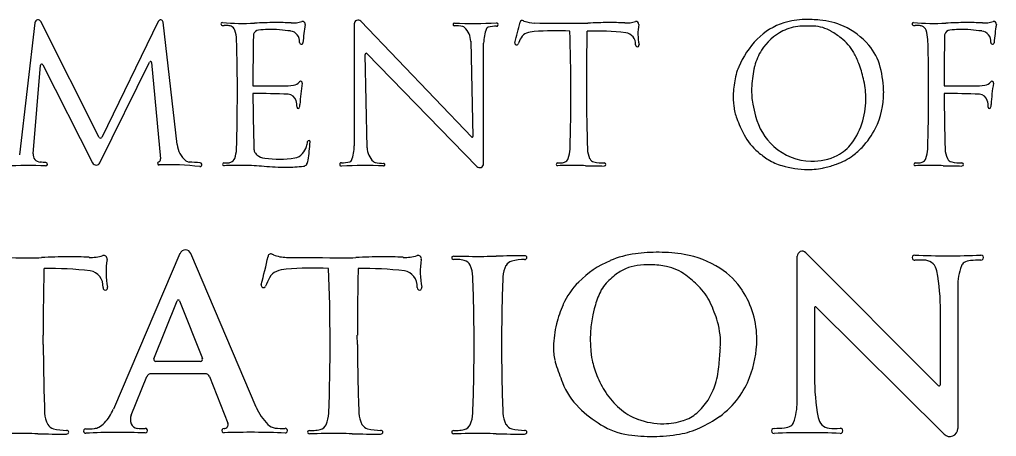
# Model space of a CAD drawing. Extents: x 0 to 70.2, y 0 to 31.4.
# Drawn here: x 29.677 to 31.261, y 1.366 to 2.042 of the extents above; entities that cross this region are included whole.
import ezdxf

# ---------------------------------------------------------------- set-up
doc = ezdxf.new("R2010")
doc.units = 0
doc.layers.add('SH_Text', color=7, linetype='Continuous')

msp = doc.modelspace()

# ---------------------------------------------------------------- linework, layer by layer
at = {"layer": 'SH_Text'}
for p, q in [((29.7021, 2.0371), (29.6772, 1.823)), ((29.8064, 1.8512), (29.7118, 2.0388)), ((29.9021, 2.0393), (29.8105, 1.8512)), ((29.9325, 1.8395), (29.9099, 2.038)), ((30.22, 2.0352), (30.22, 1.8373)), ((30.4107, 1.8518), (30.2304, 2.0394)), ((30.4089, 2.0069), (30.4122, 1.8525)), ((30.4297, 1.8085), (30.4297, 2.0041)), ((30.2408, 1.8345), (30.2375, 1.9857)), ((30.2404, 1.987), (30.4188, 1.804)), ((29.699, 1.8247), (29.711, 1.9682)), ((29.7148, 1.9689), (29.7957, 1.8098)), ((29.8073, 1.8098), (29.8881, 1.9733)), ((29.8913, 1.9727), (29.9057, 1.8162)), ((30.8422, 1.9626), (30.8422, 1.9626)), ((30.5964, 1.9347), (30.5965, 1.9222)), ((30.952, 1.6643), (31.1668, 1.4489)), ((29.9373, 1.663), (29.8293, 1.4104)), ((30.0608, 1.4139), (29.955, 1.663)), ((30.9382, 1.4227), (30.9382, 1.6586)), ((31.1985, 1.609), (31.1985, 1.3792)), ((29.895, 1.4921), (29.9328, 1.5861)), ((29.9366, 1.5861), (29.9736, 1.4925)), ((30.9661, 1.5753), (30.9661, 1.4628)), ((31.1765, 1.3701), (30.9686, 1.5763)), ((31.1705, 1.4505), (31.1705, 1.5689)), ((29.7156, 1.5154), (29.7155, 1.5308)), ((30.225, 1.5154), (30.2249, 1.5308)), ((29.9705, 1.488), (29.8977, 1.488)), ((29.8583, 1.4011), (29.8834, 1.4633)), ((29.8906, 1.4682), (29.9782, 1.4682)), ((29.985, 1.4636), (30.0148, 1.388)), ((30.0608, 1.4139), (30.0608, 1.4139))]:
    msp.add_line(p, q, dxfattribs=at)
for centre, radius, start, end in [((29.7072, 2.0365), 0.00515, 26.76, 173.3517), ((29.9058, 2.0375), 0.00411, 6.5079, 154.0337), ((30.0059, 2.035), 0.00228, 85.6429, 267.986), ((30.0096, 2.1394), 0.1067, 267.986, 269.6056), ((30.0392, 2.4723), 0.4363, 265.6429, 272.4818), ((30.0077, 1.8714), 0.1612, 87.8585, 89.6056), ((30.0129, 2.0108), 0.0217, 70.7604, 87.8585), ((30.0167, 2.0217), 0.0102, 19.7623, 70.7604), ((30.1026, 1.0101), 1.0273, 90.6415, 92.4818), ((30.0955, 1.6443), 0.393, 86.7596, 90.6415), ((30.1205, 2.0852), 0.0485, 266.7596, 287.419), ((30.1362, 2.0349), 0.00418, 350.1932, 107.419), ((30.4383, 1.9826), 0.3024, 170.1932, 175.8069), ((30.226, 2.0352), 0.00603, 43.8796, 180), ((30.3821, 2.0343), 0.00205, 88.0144, 271.2216), ((30.411, 2.8672), 0.8313, 268.0144, 272.7235), ((30.3833, 1.979), 0.0533, 76.384, 91.2216), ((30.3943, 2.0243), 0.00669, 47.2331, 76.384), ((30.3775, 2.0062), 0.0313, 1.2424, 47.2331), ((30.4381, 2.0259), 0.00413, 102.9109, 157.8419), ((30.4497, 1.9751), 0.0562, 89.1136, 102.9109), ((30.4506, 2.0341), 0.00275, 269.1136, 92.7235), ((29.9173, 2.1666), 0.5858, 343.9543, 347.2977), ((30.4924, 2.037), 0.00377, 57.0565, 167.2977), ((30.4977, 2.0451), 0.00594, 237.0565, 249.7887), ((30.5123, 2.0849), 0.0483, 249.7887, 269.4589), ((30.6219, 13.6936), 11.6575, 269.45892, 269.81615), ((30.5855, 2.3455), 0.3094, 269.8161, 272.4818), ((30.6434, 1.0101), 1.0273, 90.6415, 92.4818), ((30.6363, 1.6443), 0.393, 86.7596, 90.6415), ((30.6613, 2.0852), 0.0485, 266.7596, 287.419), ((30.677, 2.0349), 0.00418, 350.1932, 107.419), ((30.7672, 2.0193), 0.0873, 170.1932, 191.6899), ((30.9489, 1.9356), 0.1064, 107.613, 135.2994), ((30.9472, 1.9591), 0.0723, 93.5922, 116.7026), ((30.9507, 1.9299), 0.1123, 90.0889, 107.613), ((30.9559, 1.8205), 0.2112, 87.6816, 93.5922), ((30.951, 1.7307), 0.3116, 85.6243, 90.0889), ((30.962, 1.9692), 0.0624, 59.809, 87.6816), ((30.966, 1.9261), 0.1155, 65.7405, 85.6243), ((30.9658, 1.9258), 0.1159, 40.354, 65.7405), ((31.1267, 2.035), 0.00228, 85.6429, 267.986), ((31.1304, 2.1394), 0.1067, 267.986, 269.6056), ((31.1601, 2.4723), 0.4363, 265.6429, 272.4818), ((31.1286, 1.8714), 0.1612, 87.8585, 89.6056), ((31.1338, 2.0108), 0.0217, 70.7604, 87.8585), ((31.1376, 2.0217), 0.0102, 19.7623, 70.7604), ((31.2234, 1.0101), 1.0273, 90.6415, 92.4818), ((31.2163, 1.6443), 0.393, 86.7596, 90.6415), ((31.2413, 2.0852), 0.0485, 266.7596, 287.419), ((31.2571, 2.0349), 0.00418, 350.1932, 107.419), ((31.5591, 1.9826), 0.3024, 170.1932, 175.8069), ((29.9801, 2.0085), 0.0491, 1.7776, 19.7623), ((33.8639, 1.9408), 3.8083, 178.862, 180.092), ((30.0654, 2.0162), 0.00901, 166.7992, 178.862), ((30.0654, 2.0162), 0.00901, 94.329, 166.7992), ((30.0914, 1.6732), 0.353, 91.9186, 94.329), ((30.0848, 1.8676), 0.1586, 84.8974, 91.9186), ((30.0549, 1.5324), 0.4951, 82.8496, 84.8974), ((30.1144, 2.0068), 0.0169, 354.4676, 82.8496), ((30.4916, 2.0041), 0.0619, 157.8419, 180), ((30.7843, 1.8596), 0.3313, 152.483, 154.4116), ((30.5041, 2.0056), 0.0153, 108.5195, 152.483), ((30.5159, 1.9702), 0.0526, 94.677, 108.5195), ((30.5462, 1.5998), 0.4242, 86.8419, 94.677), ((27.6138, 1.924), 2.9574, 358.2224, 1.9263), ((34.4047, 1.9408), 3.8083, 178.7595, 180.092), ((30.6114, 1.5893), 0.4342, 83.5706, 91.8541), ((30.658, 2.0027), 0.0181, 355.2971, 83.5706), ((30.9541, 1.9454), 0.0876, 116.7026, 147.5385), ((30.9211, 1.8989), 0.1436, 52.0865, 59.809), ((30.9595, 1.9483), 0.0811, 29.7562, 52.0865), ((31.1009, 2.0085), 0.0491, 1.7776, 19.7623), ((34.9847, 1.9408), 3.8083, 178.862, 180.092), ((31.1862, 2.0162), 0.00901, 166.7992, 178.862), ((31.1862, 2.0162), 0.00901, 94.329, 166.7992), ((31.2122, 1.6732), 0.353, 91.9186, 94.329), ((31.2057, 1.8676), 0.1586, 84.8974, 91.9186), ((31.1757, 1.5324), 0.4951, 82.8496, 84.8974), ((31.2353, 2.0068), 0.0169, 354.4676, 82.8496), ((27.073, 1.924), 2.9574, 358.2224, 1.6678), ((30.134, 2.0049), 0.00275, 174.4676, 355.814), ((30.483, 2.0039), 0.00285, 163.9543, 334.4116), ((30.6789, 2.001), 0.00287, 175.2971, 11.6899), ((30.9743, 1.9104), 0.1421, 135.2994, 157.2066), ((30.9854, 1.9424), 0.0903, 14.436, 40.354), ((28.1939, 1.924), 2.9574, 358.2224, 1.6678), ((31.2549, 2.0049), 0.00275, 174.4676, 355.814), ((30.2392, 1.9858), 0.0017, 44.2691, 181.2424), ((30.9541, 1.9454), 0.0876, 147.5385, 165.5071), ((30.9283, 1.9304), 0.117, 20.2973, 29.7562), ((29.713, 1.968), 0.00202, 26.9301, 175.2118), ((29.8897, 1.9726), 0.00168, 5.2421, 153.683), ((30.9743, 1.9104), 0.1421, 157.2066, 158.442), ((30.9978, 1.9341), 0.1328, 165.5071, 167.8795), ((30.8259, 1.8926), 0.2262, 13.7527, 20.2973), ((30.9037, 1.9213), 0.1747, 0.6253, 14.436), ((31.0069, 1.9131), 0.1726, 167.8164, 176.8679), ((30.9203, 1.9318), 0.084, 158.442, 167.8164), ((31.0386, 1.9254), 0.1744, 167.8795, 178.2857), ((29.9544, 64.9945), 63.0599, 270.092005, 270.136322), ((30.1041, 2.0785), 0.1438, 270.1363, 276.9085), ((30.1196, 1.9506), 0.0149, 276.9085, 321.2725), ((30.1332, 1.9397), 0.0025, 349.4309, 141.2725), ((30.3623, 1.897), 0.2305, 169.4309, 178.1882), ((30.9146, 1.9143), 0.1349, 1.1426, 13.7527), ((31.0752, 64.9945), 63.0599, 270.092005, 270.136322), ((31.2249, 2.0785), 0.1438, 270.1363, 276.9085), ((31.2404, 1.9506), 0.0149, 276.9085, 321.2725), ((31.254, 1.9397), 0.0025, 349.4309, 141.2725), ((31.4831, 1.897), 0.2305, 169.4309, 178.1882), ((33.8639, 1.9408), 3.8083, 180.2792, 181.6334), ((30.0602, 0.8653), 1.057, 87.1452, 90.2477), ((30.1122, 1.907), 0.014, 16.8614, 87.1452), ((34.4047, 1.9408), 3.8083, 180.2792, 181.6334), ((30.9463, 1.9164), 0.1119, 176.8679, 187.4835), ((30.9843, 1.927), 0.1201, 178.2857, 190.5998), ((30.9153, 1.9143), 0.1342, 344.2873, 1.1426), ((30.9543, 1.9219), 0.124, 333.1433, 0.6253), ((34.9847, 1.9408), 3.8083, 180.2792, 181.6334), ((31.1811, 0.8653), 1.057, 87.1452, 90.2477), ((31.233, 1.907), 0.014, 16.8614, 87.1452), ((30.0909, 1.9005), 0.0362, 359.2549, 16.8614), ((30.1155, 1.9048), 0.0163, 340.6106, 358.1882), ((30.9313, 1.9144), 0.0968, 187.4835, 199.5864), ((31.1495, 1.9579), 0.2882, 190.5998, 194.5022), ((31.2118, 1.9005), 0.0362, 359.2549, 16.8614), ((31.2364, 1.9048), 0.0163, 340.6106, 358.1882), ((30.1291, 1.9), 0.00196, 179.2549, 340.6106), ((30.9676, 1.9109), 0.1003, 194.5022, 227.8932), ((31.2499, 1.9), 0.00196, 179.2549, 340.6106), ((31.0141, 1.9439), 0.1846, 199.5864, 208.6065), ((30.9376, 1.908), 0.1111, 323.2967, 344.2873), ((30.9397, 1.9033), 0.0999, 208.6065, 229.3453), ((30.947, 1.9256), 0.1322, 316.7511, 333.1433), ((29.8084, 1.8522), 0.00224, 206.76, 334.0337), ((29.9718, 1.844), 0.0395, 186.5079, 231.0704), ((30.107, 1.8491), 0.0376, 340.269, 352.7536), ((30.1464, 1.8441), 0.00209, 355.1286, 172.7536), ((29.4697, 1.9018), 0.6812, 352.6026, 355.1286), ((30.4113, 1.8524), 0.00087, 223.8796, 1.2424), ((30.9742, 1.8807), 0.0654, 296.3448, 323.2967), ((29.7115, 1.8236), 0.0125, 175.2118, 266.4089), ((29.9799, 1.8338), 0.0491, 340.2377, 358.2224), ((30.0695, 1.8326), 0.0123, 181.6334, 198.7573), ((30.0695, 1.8326), 0.0123, 198.7573, 233.0825), ((30.0784, 1.8445), 0.0272, 233.0825, 262.3896), ((30.1205, 1.8375), 0.0199, 278.3614, 320.8407), ((30.1057, 1.8496), 0.039, 320.8407, 340.269), ((30.1581, 1.8373), 0.0619, 337.8419, 0), ((30.2721, 1.8352), 0.0313, 181.2424, 227.2331), ((30.5207, 1.8338), 0.0491, 340.2377, 358.2224), ((30.6363, 1.8333), 0.0384, 181.6334, 205.2525), ((30.9664, 1.9345), 0.141, 229.3453, 237.7571), ((30.9624, 1.9051), 0.0926, 227.8932, 268.7516), ((30.9624, 1.9045), 0.092, 268.7516, 296.3448), ((30.9673, 1.9054), 0.1035, 289.5494, 306.2827), ((30.9649, 1.9087), 0.1076, 306.2827, 316.7511), ((31.1007, 1.8338), 0.0491, 340.2377, 358.2224), ((31.2164, 1.8333), 0.0384, 181.6334, 205.2525), ((29.7001, 1.6432), 0.1682, 83.2337, 86.4089), ((29.7196, 1.8076), 0.00274, 267.4397, 83.2335), ((29.8015, 1.8127), 0.00647, 206.9301, 333.683), ((29.9035, 1.8091), 0.00268, 108.2015, 272.13), ((29.9013, 1.8158), 0.00437, 288.2015, 5.2421), ((29.9195, 1.3796), 0.4272, 83.2778, 92.13), ((29.9527, 1.8204), 0.00915, 231.0704, 266.5207), ((29.917, 1.2341), 0.5782, 84.7288, 86.5207), ((29.9699, 1.8068), 0.00303, 263.2778, 84.7288), ((30.0087, 1.8075), 0.00217, 90.3944, 271.2943), ((30.0076, 1.9709), 0.1612, 270.3944, 272.1415), ((30.0128, 1.8315), 0.0217, 272.1415, 289.2396), ((30.0166, 1.8206), 0.0102, 289.2396, 340.2377), ((30.098, 1.9908), 0.1748, 262.3896, 278.3614), ((30.1369, 1.8114), 0.00707, 275.8096, 326.4436), ((30.1297, 1.8161), 0.0156, 326.4436, 352.6026), ((30.1991, 1.8073), 0.00275, 89.1136, 272.7235), ((30.2, 1.8663), 0.0562, 269.1136, 282.9109), ((30.2116, 1.8155), 0.00413, 282.9109, 337.8419), ((30.2554, 1.8171), 0.00669, 227.2331, 256.384), ((30.2664, 1.8624), 0.0533, 256.384, 271.2216), ((30.2676, 1.807), 0.00205, 268.0144, 91.2216), ((30.4233, 1.8085), 0.00635, 224.2691, 0), ((30.5495, 1.8075), 0.00217, 90.3944, 271.2943), ((30.5484, 1.9709), 0.1612, 270.3944, 272.1415), ((30.5536, 1.8315), 0.0217, 272.1415, 289.2396), ((30.5574, 1.8206), 0.0102, 289.2396, 340.2377), ((30.6106, 1.8212), 0.00988, 205.2525, 258.54), ((30.626, 1.8974), 0.0877, 258.54, 269.5198), ((30.6253, 1.8073), 0.00247, 269.9476, 89.5198), ((30.9361, 1.8863), 0.0841, 237.7571, 254.2366), ((30.9402, 1.9819), 0.1847, 283.3048, 289.5494), ((31.1295, 1.8075), 0.00217, 90.3944, 271.2943), ((31.1284, 1.9709), 0.1612, 270.3944, 272.1415), ((31.1336, 1.8315), 0.0217, 272.1415, 289.2396), ((31.1374, 1.8206), 0.0102, 289.2396, 340.2377), ((31.1906, 1.8212), 0.00988, 205.2525, 258.54), ((31.2061, 1.8974), 0.0877, 258.54, 269.5198), ((31.2053, 1.8073), 0.00247, 269.9476, 89.5198), ((29.6908, 1.1626), 0.6429, 87.4397, 93.1889), ((30.0343, 0.6739), 1.1317, 89.661, 91.2938), ((30.0383, 1.3444), 0.4612, 85.604, 89.661), ((30.1088, 2.2619), 0.4589, 265.604, 270.141), ((30.1092, 2.0832), 0.2803, 270.141, 275.8096), ((30.2387, 0.9742), 0.8313, 88.0144, 92.7235), ((30.5751, 0.6739), 1.1317, 89.661, 91.2938), ((30.579, 1.3444), 0.4612, 88.0337, 89.661), ((30.6261, 2.7149), 0.9101, 268.0337, 269.9476), ((30.958, 1.9639), 0.1647, 254.2366, 269.1033), ((30.9571, 1.9102), 0.111, 269.1033, 283.3048), ((31.1551, 0.6739), 1.1317, 89.661, 91.2938), ((31.1591, 1.3444), 0.4612, 88.0337, 89.661), ((31.2061, 2.7149), 0.9101, 268.0337, 269.9476), ((29.9462, 1.6592), 0.0096, 23.0123, 156.8357), ((30.7134, 1.3726), 0.2923, 89.8642, 97.4106), ((30.7135, 1.417), 0.2479, 80.3576, 89.8642), ((30.9463, 1.6586), 0.00808, 44.9226, 180), ((30.4787, 1.6365), 0.0145, 103.8002, 151.1101), ((30.4968, 1.5625), 0.0907, 90.3916, 103.8002), ((30.6958, 1.5071), 0.1566, 112.9649, 135.6712), ((30.696, 1.5067), 0.1571, 97.4106, 112.9649), ((30.7294, 1.5104), 0.1532, 57.0392, 80.3576), ((31.1287, 1.6563), 0.00418, 87.2578, 273.9158), ((31.1823, 2.7764), 1.1172, 267.2578, 272.7422), ((31.1365, 1.542), 0.1104, 84.7112, 93.9158), ((31.145, 1.6332), 0.0188, 44.6622, 84.7112), ((31.2143, 1.6392), 0.0105, 121.0781, 160.0072), ((31.221, 1.6281), 0.0235, 94.7322, 121.0781), ((31.2371, 1.4335), 0.2187, 90.2807, 94.7322), ((31.236, 1.6563), 0.00413, 270.2807, 92.7422), ((30.6893, 1.5701), 0.0742, 113.2653, 128.9973), ((30.6877, 1.5738), 0.0702, 97.5949, 113.2653), ((30.698, 1.4966), 0.1482, 88.9186, 97.5949), ((30.6981, 1.5046), 0.1401, 78.3422, 88.9186), ((30.7104, 1.564), 0.0794, 53.4218, 78.3422), ((30.7439, 1.5327), 0.1267, 33.5981, 57.0392), ((31.1423, 1.6305), 0.0226, 10.4886, 44.6622), ((30.8096, 1.5689), 0.361, 0, 10.4886), ((31.2972, 1.609), 0.0988, 160.0072, 180), ((30.6663, 1.5323), 0.1179, 134.4003, 156.2497), ((30.6748, 1.5734), 0.0623, 132.3383, 156.723), ((30.7814, 1.4563), 0.2206, 128.9973, 132.3383), ((30.6503, 1.4831), 0.1802, 44.8554, 53.4218), ((30.7081, 1.5406), 0.0987, 25.6751, 44.8554), ((30.7342, 1.5262), 0.1382, 16.3589, 33.5981), ((29.9347, 1.5854), 0.00203, 21.558, 158.0768), ((30.7773, 1.5293), 0.1739, 156.723, 165.298), ((30.7291, 1.5047), 0.1865, 156.2497, 166.3115), ((30.7995, 1.5234), 0.1969, 165.298, 188.4367), ((30.6146, 1.4956), 0.2025, 16.2741, 25.6751), ((30.9676, 1.5753), 0.00143, 45.2517, 180), ((30.7284, 1.5245), 0.1443, 359.3686, 16.3589), ((30.712, 1.5088), 0.169, 166.3115, 178.9602), ((30.6926, 1.5184), 0.1212, 355.9908, 16.2741), ((30.6984, 1.5249), 0.1743, 338.9088, 359.3686), ((30.6456, 1.5101), 0.1026, 178.9602, 191.4231), ((23.6985, 2.0086), 7.1325, 355.7772, 355.99084), ((29.8977, 1.491), 0.00297, 158.0768, 270), ((29.9705, 1.4913), 0.00326, 270, 21.558), ((30.5938, 1.4996), 0.0497, 191.4231, 198.9072), ((30.6652, 1.5035), 0.0611, 188.4367, 192.5352), ((30.7628, 1.5252), 0.1611, 192.5352, 201.9074), ((31.3267, 1.7506), 0.8244, 198.9072, 201.1049), ((30.6692, 1.4939), 0.1428, 342.8783, 355.7772), ((29.8906, 1.4603), 0.00781, 90, 158.0768), ((29.9782, 1.4609), 0.00726, 21.558, 90), ((30.7542, 1.5218), 0.1519, 201.9074, 213.7201), ((30.7283, 1.5134), 0.1423, 323.6649, 338.9088), ((31.3271, 1.4628), 0.361, 180, 190.4886), ((30.6648, 1.4951), 0.1149, 201.1049, 225.6248), ((30.6988, 1.4848), 0.1118, 327.9455, 342.8783), ((31.1683, 1.4505), 0.0022, 224.9226, 0), ((30.7396, 1.512), 0.1343, 213.7201, 228.0048), ((30.7324, 1.5103), 0.1372, 305.7618, 323.6649), ((29.7612, 1.4395), 0.074, 316.4579, 336.8357), ((30.1425, 1.4486), 0.0887, 203.0123, 225.1414), ((30.7249, 1.5566), 0.2009, 225.6248, 238.5006), ((30.7104, 1.4795), 0.0906, 228.0048, 250.0405), ((30.716, 1.474), 0.0915, 310.4099, 327.9455), ((30.8394, 1.4227), 0.0988, 340.0072, 0), ((29.8769, 1.3936), 0.02, 158.0768, 199.4864), ((30.7211, 1.509), 0.122, 250.0405, 270.4703), ((30.7337, 1.4533), 0.0643, 287.9615, 310.4099), ((30.7012, 1.5536), 0.1905, 294.5661, 305.7618), ((30.9944, 1.4012), 0.0226, 190.4886, 224.6622), ((29.7356, 1.3929), 0.0145, 208.8899, 256.1998), ((29.7538, 1.4669), 0.0907, 256.1998, 269.6084), ((29.7846, 1.3752), 0.0037, 87.3969, 273.3337), ((29.7891, 1.4747), 0.0959, 267.3969, 275.6773), ((29.7968, 1.3978), 0.0186, 275.6773, 298.9032), ((29.7876, 1.4144), 0.0375, 298.9032, 316.4579), ((29.8685, 1.3906), 0.0111, 199.4864, 265.9434), ((29.875, 1.4827), 0.1034, 265.9434, 273.2347), ((29.8811, 1.3758), 0.0037, 267.3132, 93.2347), ((30.0087, 1.3758), 0.0034, 89.2063, 271.9867), ((30.0088, 1.3856), 0.00647, 269.2063, 21.558), ((30.0938, 1.3996), 0.0197, 225.1414, 263.7877), ((30.1032, 1.4859), 0.1065, 263.7877, 272.4172), ((30.1078, 1.3758), 0.00377, 267.5828, 92.4172), ((30.2451, 1.3929), 0.0145, 208.8899, 256.1998), ((30.2633, 1.4669), 0.0907, 256.1998, 269.6084), ((30.4787, 1.3929), 0.0145, 208.8899, 256.1998), ((30.4968, 1.4669), 0.0907, 256.1998, 269.6084), ((30.6819, 1.4864), 0.1186, 238.5006, 261.7093), ((30.7212, 1.4916), 0.1046, 270.4703, 287.9615), ((30.7258, 1.4998), 0.1314, 279.5268, 294.5661), ((30.9007, 1.3754), 0.00413, 90.2807, 272.7422), ((30.8996, 1.5982), 0.2187, 270.2807, 274.7322), ((30.9157, 1.4037), 0.0235, 274.7322, 301.0781), ((30.9224, 1.3926), 0.0105, 301.0781, 340.0072), ((30.9917, 1.3986), 0.0188, 224.6622, 264.7112), ((31.0001, 1.4897), 0.1104, 264.7112, 273.9158), ((31.008, 1.3754), 0.00418, 267.2578, 93.9158), ((31.1856, 1.3792), 0.0129, 225.2517, 0), ((29.838, 0.4584), 0.9146, 87.3132, 93.3337), ((30.0534, 0.0866), 1.2865, 87.5828, 91.9867), ((30.7017, 1.6223), 0.2559, 261.7093, 270.7387), ((30.7014, 1.6451), 0.2787, 270.7387, 279.5268), ((30.9543, 0.2553), 1.1172, 87.2578, 92.7422)]:
    msp.add_arc(centre, radius, start, end, dxfattribs=at)
for centre, major_axis, ratio, start_param, end_param in [((29.7362, 17.7393), (-0.1004, 16.0831), 0.935925, 3.125908, 3.132143), ((29.6955, 2.0828), (-0.0027, 0.4268), 0.935925, 3.132143, 3.178667), ((29.7709, 0.2404), (-0.0088, 1.4173), 0.935925, 0.004955, 0.037075), ((29.7614, 1.1154), (-0.0034, 0.5423), 0.935925, 6.220389, 6.28814), ((29.7934, 1.7236), (-0.0004, 0.067), 0.935925, 3.078796, 3.439371), ((29.8138, 1.6542), (0.00004, -0.00577), 0.935925, 1.393395, 3.439371), ((29.9303, 1.6327), (-0.0008, 0.1205), 0.935925, 1.393395, 1.768582), ((29.3422, 1.8364), (-0.005, 0.8081), 0.935925, 4.426098, 4.484451), ((30.0848, 1.6572), (-0.00003, 0.0052), 0.935925, 5.701972, 7.626044), ((30.0917, 1.6685), (-0.00005, 0.0082), 0.935925, 2.560379, 2.782597), ((30.1105, 1.7233), (-0.0004, 0.0666), 0.935925, 2.782597, 3.125908), ((30.2457, 17.7393), (-0.1004, 16.0831), 0.935925, 3.125908, 3.132143), ((30.2049, 2.0828), (-0.0027, 0.4268), 0.935925, 3.132143, 3.178667), ((30.2804, 0.2404), (-0.0088, 1.4173), 0.935925, 0.004955, 0.037075), ((30.2709, 1.1154), (-0.0034, 0.5423), 0.935925, 6.220389, 6.28814), ((30.3029, 1.7236), (-0.0004, 0.067), 0.935925, 3.078796, 3.439371), ((30.3233, 1.6542), (0.00004, -0.00577), 0.935925, 1.393395, 3.439371), ((30.4397, 1.6327), (-0.0008, 0.1205), 0.935925, 1.393395, 1.768582), ((30.3812, 1.656), (0.00329, 0), 0.815575, 1.548207, 4.705505), ((30.3795, 1.4538), (-0.2446, 0), 0.815575, 4.675013, 4.705505), ((30.42, 3.0586), (1.7169, 0), 0.815575, 4.689808, 4.718306), ((30.3874, 1.6263), (0.033, 0), 0.815575, 1.235003, 1.53342), ((30.3932, 1.6398), (0.0155, 0), 0.815575, 0.344917, 1.235003), ((30.4261, 2.229), (0.6997, 0), 0.815575, 4.718306, 4.746708), ((30.4974, 0.5333), (1.3806, 0), 0.815575, 1.57171, 1.605116), ((30.4962, 1.6563), (0.00375, 0), 0.815575, 4.720769, 7.854895), ((35.4929, 1.5384), (5.7774, 0), 0.815575, 3.120359, 3.143198), ((29.7293, 1.0396), (-0.0037, 0.599), 0.935925, 6.16473, 6.298779), ((29.7892, 1.6099), (-0.0002, 0.025), 0.935925, 4.624066, 6.16473), ((30.0999, 1.6139), (-0.0001, 0.0211), 0.935925, 0.316985, 1.084293), ((30.1152, 1.5652), (-0.0005, 0.0725), 0.935925, 0.075388, 0.316985), ((30.1546, 1.0541), (-0.0037, 0.5853), 0.935925, 6.233364, 6.358573), ((25.694, 1.5176), (4.4867, 0), 0.815575, 6.25216, 6.316325), ((36.0024, 1.5384), (5.7774, 0), 0.815575, 3.120359, 3.143198), ((30.2387, 1.0396), (-0.0037, 0.599), 0.935925, 6.16473, 6.298779), ((30.2986, 1.6099), (-0.0002, 0.025), 0.935925, 4.624066, 6.16473), ((30.3376, 1.6235), (0.0746, 0), 0.815575, 0.031026, 0.344917), ((30.519, 1.624), (-0.0582, 0), 0.815575, 5.860303, 6.254677), ((30.4619, 1.4124), (-0.0029, 0.457), 0.935925, 1.084293, 1.117953), ((25.9276, 1.5119), (4.4867, 0), 0.815575, 0.000778, 0.031026), ((36.2359, 1.4911), (5.7774, 0), 0.815575, 3.113084, 3.136574), ((29.8162, 1.6075), (-0.00002, 0.00396), 0.935925, 1.482474, 4.910175), ((30.0727, 1.6116), (-0.00002, 0.00393), 0.935925, 1.284505, 4.259546), ((30.3257, 1.6075), (-0.00002, 0.00396), 0.935925, 1.482474, 4.910175), ((35.4929, 1.5384), (5.7774, 0), 0.815575, 3.146466, 3.170101), ((36.0024, 1.5384), (5.7774, 0), 0.815575, 3.146466, 3.170101), ((25.9276, 1.5176), (4.4867, 0), 0.815575, 6.25216, 6.282407), ((36.2359, 1.5384), (5.7774, 0), 0.815575, 3.146611, 3.170101), ((29.776, 1.4054), (-0.0582, 0), 0.815575, 0.028508, 0.422883), ((30.104, 1.4059), (0.0746, 0), 0.815575, 5.938269, 6.25216), ((30.2855, 1.4054), (-0.0582, 0), 0.815575, 0.028508, 0.422883), ((30.3376, 1.4059), (0.0746, 0), 0.815575, 5.938269, 6.25216), ((30.519, 1.4054), (-0.0582, 0), 0.815575, 0.028508, 0.422883), ((30.1596, 1.3896), (0.0155, 0), 0.815575, 5.048183, 5.938269), ((30.3932, 1.3896), (0.0155, 0), 0.815575, 5.048183, 5.938269), ((29.677, -0.0292), (1.7169, 0), 0.815575, 1.564879, 1.593377), ((29.683, 0.8004), (0.6997, 0), 0.815575, 1.536477, 1.564879), ((29.7544, 2.4961), (1.3806, 0), 0.815575, 4.67807, 4.711475), ((29.7532, 1.3732), (0.00375, 0), 0.815575, 4.711475, 7.845601), ((30.1476, 1.3734), (0.00329, 0), 0.815575, 1.57768, 4.734978), ((30.1459, 1.5756), (-0.2446, 0), 0.815575, 1.57768, 1.608173), ((30.1865, -0.0292), (1.7169, 0), 0.815575, 1.564879, 1.593377), ((30.1538, 1.4031), (-0.033, 0), 0.815575, 1.608173, 1.90659), ((30.1925, 0.8004), (0.6997, 0), 0.815575, 1.536477, 1.564879), ((30.2639, 2.4961), (1.3806, 0), 0.815575, 4.67807, 4.711475), ((30.2626, 1.3732), (0.00375, 0), 0.815575, 4.711475, 7.845601), ((30.3812, 1.3734), (0.00329, 0), 0.815575, 1.57768, 4.734978), ((30.3795, 1.5756), (-0.2446, 0), 0.815575, 1.57768, 1.608173), ((30.42, -0.0292), (1.7169, 0), 0.815575, 1.564879, 1.593377), ((30.3874, 1.4031), (-0.033, 0), 0.815575, 1.608173, 1.90659), ((30.4261, 0.8004), (0.6997, 0), 0.815575, 1.536477, 1.564879), ((30.4974, 2.4961), (1.3806, 0), 0.815575, 4.67807, 4.711475), ((30.4962, 1.3732), (0.00375, 0), 0.815575, 4.711475, 7.845601)]:
    msp.add_ellipse(centre, major_axis=major_axis, ratio=ratio, start_param=start_param, end_param=end_param, dxfattribs=at)

doc.saveas('drawing.dxf')
